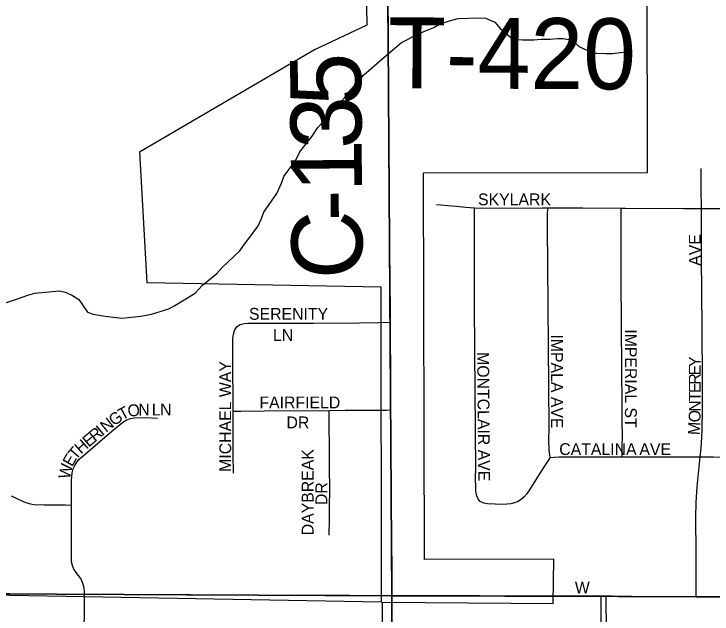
# Model space of a CAD drawing. Extents: x 1985906 to 2360102, y 891258 to 1222054.
# Drawn here: x 2118210 to 2121160, y 1030770 to 1033307 of the extents above; entities that cross this region are included whole.
import ezdxf

# ---------------------------------------------------------------- set-up
doc = ezdxf.new("R2010")
doc.units = 0
for name, color, linetype in [('GM_X_City_Street', 7, 'Continuous'), ('GM_X_City_Street_Text', 7, 'Continuous'), ('GM_X_Corporation', 7, 'Continuous'), ('GM_X_County_Road', 7, 'Continuous'), ('GM_X_County_Road_Text', 7, 'Continuous'), ('GM_X_Minor_River', 7, 'Continuous'), ('GM_X_Section', 7, 'Continuous'), ('GM_X_Township_Road_Text', 7, 'Continuous'), ('GM_X_Township_Subdivision', 7, 'Continuous')]:
    doc.layers.add(name, color=color, linetype=linetype)

msp = doc.modelspace()

# ---------------------------------------------------------------- linework, layer by layer
at = {"layer": 'GM_X_City_Street'}
for points in [[(2121115.7, 1032484.6), (2121115.1, 1032566.7), (2121115, 1032601.4), (2121114.6, 1032654.3)], [(2119995.6, 1032501.6), (2120013.8, 1032500.6), (2120043.8, 1032497.9), (2120079.7, 1032494.7), (2120118.3, 1032490.5), (2120137.6, 1032489.1), (2120156.1, 1032487.7)], [(2120476.3, 1031431.2), (2120461.9, 1031410.6), (2120434.8, 1031369.1), (2120388.6, 1031295.2), (2120378.2, 1031278.7), (2120367, 1031265.9), (2120354.8, 1031255), (2120340.9, 1031246.3), (2120325.7, 1031239.9), (2120309.8, 1031236.2), (2120293.4, 1031234.7), (2120267.9, 1031233.6), (2120244.2, 1031233.9), (2120211.4, 1031235.9), (2120195.2, 1031238.7), (2120180.8, 1031246.3), (2120170.6, 1031259), (2120165, 1031274.4), (2120162.6, 1031290.7), (2120162.1, 1031307.1), (2120161.1, 1031341.3), (2120161.6, 1031389.4), (2120160.2, 1031537.4), (2120158.7, 1031730.3), (2120157.7, 1031864), (2120155.9, 1032100.2), (2120155.9, 1032187.9), (2120155.9, 1032235.6), (2120155.9, 1032286), (2120155.9, 1032442.1), (2120156.1, 1032487.7)], [(2120156.1, 1032487.7), (2120206, 1032486.5), (2120443, 1032487.4), (2120465.8, 1032487.4)], [(2120476.3, 1031431.2), (2120474.1, 1031443.1), (2120473, 1031451.9), (2120472, 1031467.4), (2120471.2, 1031502.1), (2120471.4, 1031562.1), (2120468.2, 1032076.5), (2120465.1, 1032406.7), (2120465.5, 1032456.3), (2120465.8, 1032487.4)], [(2120465.8, 1032487.4), (2120614.3, 1032487.1), (2120775.9, 1032485.7)], [(2120781, 1031434.2), (2120781.1, 1031457.5), (2120781.2, 1031473.9), (2120781.5, 1031523.3), (2120781, 1031584.6), (2120780.3, 1031674), (2120779.5, 1031786.7), (2120778.6, 1031865.9), (2120778, 1031931), (2120777.3, 1032000.8), (2120777.1, 1032051.7), (2120776.7, 1032127.3), (2120776.3, 1032231.4), (2120776.2, 1032281), (2120776.1, 1032360.9), (2120776, 1032445.2), (2120775.9, 1032485.7)], [(2120775.9, 1032485.7), (2120794.1, 1032485.6), (2121039.4, 1032485.3), (2121115.7, 1032484.6)], [(2121110.2, 1031434.1), (2121114, 1031471.7), (2121116.8, 1031517.3), (2121118, 1031551.3), (2121119, 1031583.4), (2121119.6, 1031602.4), (2121119.6, 1031649.3), (2121119.7, 1031757.8), (2121118.6, 1031980.8), (2121116.5, 1032276.6), (2121115.9, 1032440.7), (2121115.7, 1032484.6)], [(2121115.7, 1032484.6), (2121222, 1032484.9), (2121299.3, 1032485.1), (2121354.8, 1032485.2), (2121474.6, 1032485.5)], [(2119153.5, 1031985.1), (2119159.3, 1031990.3), (2119166.6, 1031994.7), (2119182.2, 1031998.5), (2119198.4, 1031999.6), (2119345, 1031999.5), (2119475.4, 1031999.7), (2119670.7, 1032001.5), (2119752.1, 1032002.8), (2119800.9, 1032003.6)], [(2119135.7, 1031627.6), (2119134.9, 1031855.1), (2119135.3, 1031936.7), (2119137.3, 1031953.4), (2119141.5, 1031968.5), (2119145.8, 1031976.1), (2119153.5, 1031985.1)], [(2119135.7, 1031627.6), (2119169.3, 1031628), (2119267.2, 1031628.9), (2119541.5, 1031630.8)], [(2119137.4, 1031365.9), (2119136.4, 1031447.4), (2119135.7, 1031627.6)], [(2119541.5, 1031630.8), (2119609.9, 1031631.3), (2119756.6, 1031632.4), (2119785, 1031632.6), (2119803, 1031632.7)], [(2119541.5, 1031103.3), (2119543.6, 1031169), (2119543.6, 1031218.3), (2119544.8, 1031300.5), (2119543.9, 1031385.4), (2119543.3, 1031446.5), (2119541.7, 1031596.5), (2119541.5, 1031630.8)], [(2118453.2, 1031230.7), (2118453.4, 1031290), (2118453.6, 1031334.7), (2118454.3, 1031351.2), (2118456.3, 1031367.4), (2118460.4, 1031383.2), (2118466.8, 1031398.1), (2118475.4, 1031411.9), (2118485.9, 1031424.4), (2118510.2, 1031446.4), (2118572.5, 1031499.5), (2118622.6, 1031541.7), (2118661.8, 1031573.8), (2118673.9, 1031583.4), (2118687.4, 1031591.2), (2118702.8, 1031596.5), (2118718.9, 1031598.9), (2118765.1, 1031600.8), (2118817.2, 1031598.7)], [(2120476.3, 1031431.2), (2120493.7, 1031433.5), (2120514.4, 1031434.3), (2120594.6, 1031434.6), (2120759.6, 1031434.3), (2120781, 1031434.2)], [(2120781, 1031434.2), (2120842.9, 1031434.1), (2121022.5, 1031434.1), (2121110.2, 1031434.1)], [(2121093.7, 1030843.1), (2121093.6, 1030867), (2121093, 1031029.3), (2121092.1, 1031177.1), (2121093.3, 1031242.8), (2121097.6, 1031308.3), (2121110.2, 1031434.1)], [(2121110.2, 1031434.1), (2121133.3, 1031434.3), (2121166.7, 1031434.1), (2121230, 1031433.8), (2121282.1, 1031433.5), (2121369.8, 1031433.1), (2121483.5, 1031432.5)], [(2118197.7, 1031269.4), (2118218.8, 1031260.5), (2118248.3, 1031245.8), (2118263.6, 1031239.7), (2118279.4, 1031235.7), (2118295.7, 1031233.6), (2118339.2, 1031232), (2118427.5, 1031231.2), (2118453.2, 1031230.7)], [(2118508.1, 1030853.8), (2118507.7, 1030867.8), (2118506.9, 1030875.9), (2118505.3, 1030887), (2118500.1, 1030903.5), (2118492, 1030920.2), (2118472.1, 1030946.2), (2118463.6, 1030960.2), (2118457.3, 1030975.2), (2118453.7, 1030991.1), (2118452.6, 1031007.4), (2118452.9, 1031132.8), (2118453.2, 1031230.7)], [(2120496.1, 1030847.1), (2120624, 1030846.5), (2120691.6, 1030846.8)], [(2120691.5, 1030607.9), (2120691.5, 1030638.7), (2120691.6, 1030811.9), (2120691.6, 1030846.8)], [(2120691.6, 1030846.8), (2120713, 1030846.9)], [(2120713, 1030846.9), (2120738.9, 1030847.1), (2120821, 1030845.7), (2120952.2, 1030843.6), (2121093.7, 1030843.1)], [(2120716.2, 1030607.9), (2120715.6, 1030646), (2120713.5, 1030809.4), (2120713, 1030846.9)], [(2121093.7, 1030843.1), (2121181.9, 1030842.9), (2121473.9, 1030841.8)]]:
    msp.add_lwpolyline(points, dxfattribs=at)
at = {"layer": 'GM_X_Corporation'}
for points in [[(2119696.8, 1033488.8), (2119701.1, 1033259.7), (2119480.4, 1033155.5), (2118740.1, 1032723.3), (2118771.7, 1032171.3), (2119760.4, 1032153.8), (2119761.9, 1030820), (2117251.2, 1030865.2), (2117215.6, 1031573.5), (2116801.5, 1031573.6), (2116717, 1031714.2), (2116591.5, 1031983.5), (2116500.5, 1032208.9), (2116401.3, 1032582.4), (2116297.7, 1033089.7), (2116220.9, 1033525.3)], [(2119763.1, 1028713.4), (2119766.9, 1030819.8), (2120488.2, 1030815.1), (2120491.2, 1031001.4), (2119944.5, 1031000.2), (2119940.7, 1032635.4), (2120887.8, 1032637.7), (2120885.8, 1033468.9)]]:
    msp.add_lwpolyline(points, dxfattribs=at)
at = {"layer": 'GM_X_County_Road'}
for points in [[(2119797, 1032500.9), (2119794.9, 1032706.9), (2119792.7, 1033035.7), (2119791.2, 1033216.5), (2119790.3, 1033320.3)], [(2119799.6, 1032178.5), (2119798.3, 1032312.4), (2119797.6, 1032443.8), (2119797, 1032500.9)], [(2119800.9, 1032003.6), (2119800.7, 1032044.6), (2119799.6, 1032178.5)], [(2119803, 1031632.7), (2119802.4, 1031732.3), (2119800.9, 1032003.6)], [(2119807.9, 1030847.8), (2119808.2, 1030959.9), (2119807.3, 1031075), (2119804.6, 1031387.1), (2119803, 1031632.7)], [(2117756.4, 1030859.8), (2117823.7, 1030859.3), (2118053.2, 1030858.1), (2118463.2, 1030854), (2118508.1, 1030853.8)], [(2118508.1, 1030853.8), (2118938.7, 1030851.7), (2119201, 1030850.3), (2119430.7, 1030851.4), (2119627.6, 1030849.5), (2119742.3, 1030847.7), (2119758.7, 1030847.7), (2119807.9, 1030847.8)], [(2119809.3, 1030355), (2119808.5, 1030605.6), (2119806.6, 1030720.9), (2119807.6, 1030772), (2119807.9, 1030847.8)], [(2119807.9, 1030847.8), (2119946.3, 1030848.3), (2120177.2, 1030848.2), (2120441.2, 1030847.2), (2120496.1, 1030847.1)]]:
    msp.add_lwpolyline(points, dxfattribs=at)
at = {"layer": 'GM_X_Minor_River'}
for points in [[(2119763.8, 1033115.4), (2119847.3, 1033186.8), (2119917.1, 1033221.8), (2119949, 1033236.3), (2119985, 1033250.8), (2120010.9, 1033265.2), (2120050.9, 1033277.7), (2120086.9, 1033288.2), (2120173.2, 1033291.4), (2120203.4, 1033289.8), (2120241.8, 1033272.3), (2120264.2, 1033246.5), (2120290.6, 1033224.8), (2120319, 1033201.1), (2120359.2, 1033197.6), (2120407.4, 1033198.2), (2120437.5, 1033200.7), (2120475.6, 1033201.2), (2120505.7, 1033203.6), (2120531.8, 1033203.9), (2120570.1, 1033196.4), (2120596.5, 1033170.7), (2120620.8, 1033159), (2120645, 1033149.3), (2120671.2, 1033141.6), (2120713.4, 1033140.2), (2120739.5, 1033140.5), (2120773.6, 1033144.9), (2120797.6, 1033147.3)], [(2118084.7, 1032056.1), (2118220.7, 1032102), (2118268.6, 1032118.7), (2118298.7, 1032127.1), (2118401, 1032136.5), (2118427.1, 1032130.9), (2118457.4, 1032117.2), (2118483.8, 1032099.5), (2118502.2, 1032073.7), (2118520.6, 1032045.9), (2118544.8, 1032038.2), (2118595.1, 1032028.8), (2118665.5, 1032021.7), (2118745.7, 1032028.8), (2118791.8, 1032037.4), (2118863.8, 1032060.5), (2118889.7, 1032074.9), (2118975.4, 1032126.1), (2119007.1, 1032160.7), (2119066.7, 1032209.6), (2119088.5, 1032233.9), (2119163.9, 1032305.2), (2119183.6, 1032333.5), (2119240.8, 1032408.5), (2119256.5, 1032442.8), (2119266.2, 1032469), (2119321.4, 1032547.9), (2119340.9, 1032592.3), (2119350.6, 1032620.5), (2119401.9, 1032689.4), (2119417.5, 1032723.7), (2119470.9, 1032790.6), (2119494.5, 1032827), (2119542, 1032879.8), (2119579.6, 1032922.5), (2119607.3, 1032952.9), (2119625.1, 1032977.2), (2119666.6, 1033023.9), (2119688.4, 1033050.3), (2119763.8, 1033115.4)]]:
    msp.add_lwpolyline(points, dxfattribs=at)
at = {"layer": 'GM_X_Section'}
for points in [[(2114398.2, 1036216.2), (2119771.9, 1036177.8), (2119807.2, 1030846.8), (2114421.7, 1030873.2)], [(2119771.9, 1036177.8), (2125019.2, 1036172.5), (2125066.6, 1030831.6), (2119807.2, 1030846.8)], [(2119807.2, 1030846.8), (2119810.6, 1025501.6), (2114539.2, 1025530.7), (2114421.7, 1030873.2)], [(2125066.6, 1030831.6), (2125102, 1025486.6), (2119810.6, 1025501.6), (2119807.2, 1030846.8)]]:
    msp.add_lwpolyline(points, close=True, dxfattribs=at)
at = {"layer": 'GM_X_Township_Subdivision'}
msp.add_lwpolyline([(2118518.5, 1030375.7), (2118513.5, 1030382.6), (2118510.5, 1030390.2), (2118508.4, 1030409.6), (2118507.1, 1030474.7), (2118506.9, 1030670.1), (2118507.5, 1030816.5), (2118507.9, 1030832.8), (2118508.1, 1030853.8)], dxfattribs=at)

# ---------------------------------------------------------------- texts
at = {"layer": 'GM_X_City_Street_Text'}
for s, rotation, p in [('SKYLARK', 0, (2120171.3, 1032498.3)), ('AVE', 90, (2121112.3, 1032242.5)), ('SERENITY', 0, (2119203.3, 1032014.3)), ('LN', 0, (2119304.5, 1031924.8)), ('IMPERIAL ST', 270, (2120792.3, 1031974.1)), ('IMPALA AVE', 270, (2120479.9, 1031952.1)), ('MONTCLAIR AVE', 270.5029, (2120167.5, 1031877.2)), ('Y', 89.9928, (2121112.3, 1031814.7)), ('MICHAEL WAY', 90, (2119127.9, 1031371.3)), ('E', 89.9956, (2121112.3, 1031779.5)), ('R', 89.994, (2121112.3, 1031739.9)), ('E', 89.9956, (2121112.3, 1031704.7)), ('T', 89.9956, (2121112.3, 1031669.5)), ('FAIRFIELD', 0, (2119247.3, 1031639.7)), ('N', 89.9253, (2121112.3, 1031625.4)), ('T', 28.2027, (2118667.1, 1031587.7)), ('O', 8.3789, (2118693.8, 1031602.9)), ('N', 0.3715, (2118735.5, 1031609.2)), ('L', 0, (2118792.6, 1031609.5)), ('N', 0, (2118827.8, 1031609.5)), ('G', 36.5464, (2118633.3, 1031562.6)), ('O', 88.1913, (2121110.9, 1031579.8)), ('N', 38.752, (2118599.4, 1031535.3)), ('DR', 0, (2119361.7, 1031555.2)), ('M', 86.8838, (2121107.9, 1031525.8)), ('R', 40.0481, (2118552.5, 1031495.9)), ('I', 40.0528, (2118582.8, 1031521.4)), ('E', 40.2516, (2118525.7, 1031473.2)), ('H', 41.6444, (2118493, 1031444.1)), ('CATALINA', 0, (2120514.5, 1031442.3)), ('AVE', 0, (2120853.3, 1031442.3)), ('T', 49.7676, (2118471.6, 1031418.6)), ('DAYBREAK', 90, (2119476.1, 1031102.9)), ('E', 60.3788, (2118455.6, 1031390)), ('W', 78.4807, (2118445.7, 1031337.9)), ('DR', 90, (2119534.2, 1031230.5)), ('W', 0, (2120580.5, 1030857.1))]:
    msp.add_text(s, height=50, rotation=rotation, dxfattribs=at).set_placement(p)
at = {"layer": 'GM_X_County_Road_Text'}
for s, rotation, p in [('5', 90.4476, (2119678.2, 1032920.8)), ('3', 90.449, (2119679.7, 1032737.4)), ('1', 90.449, (2119681.1, 1032554.1)), ('-', 90.4464, (2119682.1, 1032432)), ('C', 90.4314, (2119683.9, 1032187.4))]:
    msp.add_text(s, height=300, rotation=rotation, dxfattribs=at).set_placement(p)
at = {"layer": 'GM_X_Township_Road_Text'}
msp.add_text('T-420', height=300, rotation=359.7187, dxfattribs=at).set_placement((2119790.1, 1032993.4))

doc.saveas('drawing.dxf')
